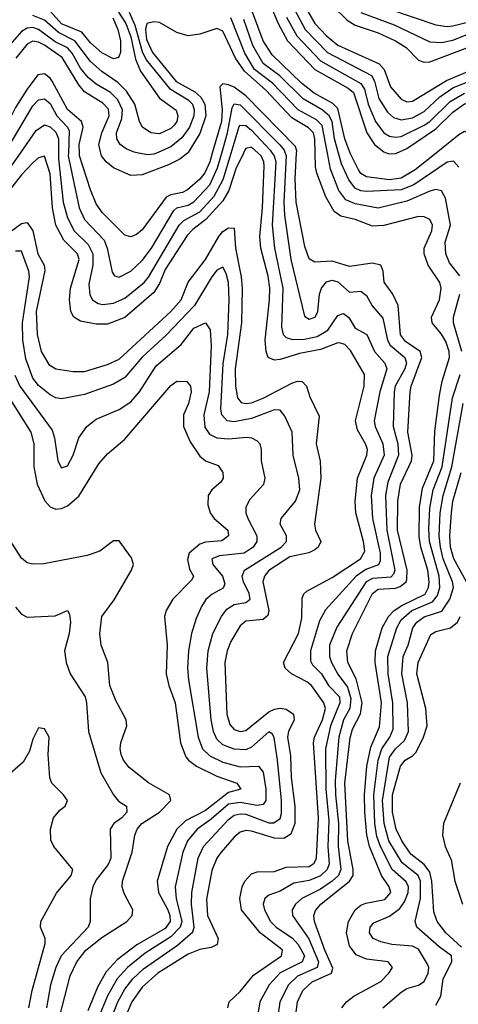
# Model space of a CAD drawing. Header units: inches. Extents: x 884549 to 1028252, y 526810 to 653624.
# Tile 444 of 656: x 920424 to 921949, y 627042 to 630464. Entities that reach past the tile are written whole.
import ezdxf

# ---------------------------------------------------------------- set-up
doc = ezdxf.new("R2010")
doc.units = ezdxf.units.IN
doc.header["$MEASUREMENT"] = 0
doc.layers.add('A9622', color=7, linetype='Continuous')
doc.layers.add('A9623', color=7, linetype='Continuous')

msp = doc.modelspace()

# ---------------------------------------------------------------- linework, layer by layer
at = {"layer": 'A9622', "color": 5}
for points, elevation in [([(920000, 629669.7), (920010, 629668.4), (920030, 629673.9), (920070, 629703.2), (920090.3, 629729.7), (920106.3, 629770), (920116, 629824), (920124.2, 629835.8), (920139.1, 629840.9), (920170, 629840.6), (920250, 629821.6), (920270, 629824.1), (920299.5, 629840.5), (920320.5, 629859.5), (920382.7, 629937.3), (920426.7, 630000)], 2540), ([(921201.7, 630000), (921175, 629945), (921150.7, 629870), (921130, 629834.4), (921071.1, 629768.9), (921025.6, 629734.4), (921006.6, 629713.4), (920930, 629595), (920910, 629546.6), (920890, 629515.3), (920790, 629428.8), (920730, 629405.5), (920690, 629405), (920635.4, 629415.4), (920612.1, 629430), (920602, 629450), (920596.9, 629490), (920600.3, 629530), (920630.5, 629630.5), (920624.8, 629650), (920577.8, 629697.8), (920549.4, 629749.4), (920538, 629810), (920530, 629927.6), (920510, 629989.3), (920490, 629984), (920470, 629966.1), (920430, 629924), (920350, 629822.8)], 2520), ([(920559.6, 630000), (920559.7, 629979.7), (920575.2, 629830), (920590, 629775), (920613.2, 629730), (920662.1, 629682.1), (920678.4, 629650), (920678.5, 629610), (920664.8, 629544.8), (920667.5, 629507.5), (920677.5, 629490), (920697.3, 629477.3), (920713.5, 629473.5), (920750, 629478), (920790, 629495.5), (920856.5, 629550), (920871.6, 629568.4), (920978, 629750), (920994.2, 629765.8), (921050, 629795.3), (921100.2, 629850), (921131.3, 629908.7), (921159.2, 630000)], 2540), ([(920593.4, 630000), (920592.9, 629990), (920631.3, 629810), (920650, 629768.7), (920717.4, 629697.4), (920727.8, 629670), (920745.9, 629585.9), (920753.8, 629573.8), (920770, 629569), (920810, 629589.3), (920850, 629626.3), (920882, 629670), (920959.5, 629800.5), (920970.8, 629809.2), (921010, 629819), (921030, 629830.1), (921084.9, 629890), (921111.8, 629948.2), (921126.3, 630000)], 2560), ([(921093.5, 630000), (921084.7, 629970), (921068.1, 629931.9), (921050, 629909.5), (921007.4, 629872.6), (920990, 629862.7), (920950, 629854.9), (920933.6, 629846.4), (920850, 629733.1), (920830, 629716.8), (920810, 629709.3), (920790, 629715), (920712, 629792), (920690, 629823.9), (920670, 629871.8), (920632.2, 629990), (920631.8, 630000)], 2580), ([(921007.3, 630000), (920980.6, 629979.4), (920941.3, 629958.7), (920850, 629924.8), (920810, 629922.1), (920750, 629948.8), (920724.7, 629970), (920708.8, 629990), (920706.4, 630000)], 2620), ([(920899.2, 630000), (920890, 629996.1), (920870, 629994.1), (920837.4, 630000)], 2640), ([(921147.1, 627030), (921152, 627050), (921190, 627086), (921236.5, 627143.5), (921334, 627210), (921336.5, 627223.5), (921337.3, 627230), (921330, 627237.5), (921259.6, 627290), (921194.8, 627370), (921188.8, 627410), (921197.5, 627450), (921206.6, 627470), (921230, 627495), (921250, 627502.1), (921310, 627503.5), (921350, 627518.9), (921430, 627520.6), (921448, 627532), (921455.9, 627550), (921463.2, 627690), (921445.1, 627950), (921448.4, 627970), (921476.5, 628030), (921486.9, 628070), (921480.9, 628090), (921438.7, 628150), (921422.7, 628162.7), (921369.4, 628190), (921347.1, 628210), (921341.1, 628230), (921393.4, 628330), (921404.3, 628384.3), (921406.3, 628453.7), (921411.8, 628468.2), (921422.4, 628477.6), (921510, 628525), (921608.4, 628590), (921623.3, 628616.7), (921619.2, 628650), (921592.9, 628750), (921590.7, 628790), (921598.5, 628870), (921631.3, 628950), (921632.6, 628970), (921626.3, 628990), (921598.1, 629038.1), (921591.7, 629070), (921622, 629190), (921622.1, 629230), (921574, 629314), (921554.3, 629334.3), (921539.3, 629339.3), (921530, 629340.6), (921470, 629316.9), (921396.7, 629303.3), (921330, 629283.2), (921310, 629280.5), (921288.2, 629290), (921280.6, 629310), (921277.1, 629350), (921292.8, 629490), (921293.2, 629530), (921287.8, 629572.2), (921262.7, 629670), (921258.6, 629710), (921268.4, 629810), (921274.4, 629954.4), (921273.1, 629970), (921263.3, 629990), (921252.5, 630000)], 2520), ([(921301.8, 630000), (921308.6, 629990), (921313.9, 629970), (921301.3, 629750), (921309.6, 629670), (921339.2, 629530), (921334.7, 629394.7), (921339.8, 629370), (921350, 629358.7), (921372.2, 629352.2), (921413.7, 629353.7), (921457.9, 629362.1), (921495, 629385), (921530, 629435.4), (921550, 629442.3), (921568.2, 629428.2), (921590, 629392.1), (921630.6, 629370), (921657.7, 629310), (921693, 629270), (921700.1, 629250), (921676, 629170), (921656.5, 629070), (921659.4, 629050), (921686.3, 628990), (921690.6, 628950), (921654.9, 628870), (921646.2, 628810), (921651, 628730), (921676.6, 628610), (921677.1, 628582.9), (921671.2, 628568.8), (921627.1, 628552.9), (921593.5, 628530), (921486.7, 628413.3), (921465.7, 628374.3), (921435.2, 628270), (921435.1, 628235.1), (921441.5, 628221.5), (921473.4, 628190), (921497.8, 628150), (921536.1, 628110), (921536.8, 628090), (921505, 628010), (921486.9, 627930), (921487.7, 627790), (921498.8, 627681.2), (921495.1, 627590), (921499.8, 627530), (921493.3, 627510), (921470, 627488.1), (921430, 627472.4), (921377.3, 627462.7), (921330, 627435.6), (921290, 627421.1), (921275.8, 627410), (921270.7, 627390), (921275.4, 627370), (921296, 627330), (921315.1, 627310), (921371.9, 627271.9), (921391.6, 627250), (921413.7, 627210), (921405.9, 627190), (921329.2, 627150.8), (921291.2, 627110), (921259.3, 627050), (921252.3, 627007.7)], 2540), ([(921347.2, 630000), (921350.7, 629990.7), (921341.9, 629830), (921344.1, 629784.1), (921366.8, 629630), (921413.7, 629433.6), (921430, 629423), (921451.5, 629430), (921460.2, 629450), (921465.7, 629510), (921472.8, 629530), (921490, 629552.9), (921510, 629558.7), (921530, 629552.9), (921570, 629516.5), (921610, 629519.6), (921630, 629505), (921649.7, 629469.7), (921685.9, 629425.9), (921702.6, 629350), (921712.1, 629332.1), (921762.4, 629290), (921768.9, 629270), (921762.9, 629250), (921729.7, 629190.3), (921725.4, 629170), (921721.7, 629050), (921737.9, 628990), (921741.1, 628950), (921703.4, 628856.6), (921695.2, 628810), (921699.7, 628690), (921728.2, 628550), (921723.9, 628536.1), (921713.8, 628526.2), (921650, 628521.1), (921628.7, 628510), (921527, 628353), (921500.7, 628290), (921500.6, 628250), (921508.5, 628230), (921530, 628188.8), (921564, 628144), (921575.5, 628104.5), (921572, 628070), (921549.3, 628030), (921533.3, 627970), (921520.6, 627819.4), (921521.3, 627770), (921531.7, 627670), (921531.6, 627590), (921540.7, 627510), (921531.8, 627490), (921509.8, 627470.2), (921470, 627441.5), (921405, 627410), (921383.1, 627390), (921371.4, 627370), (921372.1, 627350), (921429.6, 627269.6), (921463.2, 627190), (921457.6, 627170), (921390, 627139.1), (921358.2, 627110), (921328.7, 627050), (921320.7, 626990)], 2560), ([(921379.6, 626970), (921389.8, 627050), (921408.5, 627090), (921440.2, 627119.8), (921507.9, 627150), (921512, 627168), (921484.6, 627230), (921449.2, 627330), (921446.2, 627350), (921451.8, 627368.2), (921470.9, 627390), (921570.1, 627470), (921583.4, 627490), (921583.4, 627510), (921564.4, 627610), (921554.7, 627810), (921572.4, 627967.6), (921581.4, 627998.6), (921608.7, 628051.3), (921614.9, 628090), (921593.2, 628173.2), (921565.1, 628230), (921561.4, 628270), (921581.4, 628330), (921650.8, 628470), (921670, 628484.2), (921730, 628487.7), (921746.7, 628493.3), (921767.6, 628510), (921770, 628518), (921770.6, 628550), (921737.8, 628690), (921738.7, 628790), (921747.2, 628850), (921785.5, 628930), (921788.6, 628950), (921773.5, 629030), (921781.7, 629170), (921784.5, 629190), (921822.4, 629290), (921816.2, 629310), (921764.8, 629344.8), (921748.1, 629368.1), (921739.3, 629470), (921721.5, 629510), (921691.5, 629551.5), (921687.4, 629590), (921679.3, 629610), (921650, 629618), (921570, 629605.4), (921510, 629624.1), (921450, 629621.5), (921430, 629632.8), (921415.6, 629675.6), (921384.9, 629830), (921381.4, 629910), (921386.7, 630000)], 2580), ([(921543.7, 627030), (921560.1, 627050), (921585.1, 627070), (921679.4, 627120.6), (921707.1, 627150), (921719.4, 627170), (921704.4, 627190), (921630, 627198.8), (921593.3, 627213.3), (921570, 627244.6), (921560.3, 627290), (921566.9, 627330), (921590, 627370.3), (921610, 627386.5), (921626.8, 627393.2), (921693.4, 627406.6), (921713.9, 627430), (921708.1, 627450), (921681.7, 627490), (921640.1, 627590), (921630.6, 627630.6), (921623.6, 627710), (921622.9, 627770), (921631.2, 627870), (921645.1, 627934.9), (921674.3, 628005.7), (921681.8, 628090), (921659.3, 628230), (921660.6, 628270), (921684.1, 628350), (921706.4, 628390), (921725.8, 628410), (921752.3, 628427.7), (921832.9, 628467.1), (921845.2, 628490), (921847.8, 628510), (921842.5, 628550), (921818.8, 628630), (921812.4, 628667.6), (921814.2, 628770), (921824.7, 628835.3), (921863.7, 628930), (921866.7, 629033.3), (921882.8, 629157.2), (921892.7, 629207.3), (921917.8, 629290), (921916.7, 629310), (921905.5, 629345.5), (921890.7, 629370.7), (921858, 629410), (921855.1, 629430), (921883.1, 629490), (921889.4, 629530), (921883.9, 629550), (921843.8, 629610), (921830.1, 629650), (921830.1, 629670), (921856.4, 629730), (921859, 629750), (921849.2, 629769.2), (921830, 629777.9), (921810, 629780.1), (921690, 629748.6), (921650, 629745.9), (921590, 629769), (921540.5, 629780.5), (921516.8, 629796.8), (921488.2, 629848.2), (921457, 629930), (921452.3, 629952.3), (921451, 630000)], 2620), ([(921953.5, 629573.5), (921918.3, 629618.3), (921905, 629650), (921903.2, 629690), (921921.8, 629750), (921903.9, 629843.9), (921890, 629869.4), (921870, 629872.9), (921850, 629868.2), (921770, 629832.7), (921670, 629809.1), (921590, 629823.1), (921557.7, 629837.7), (921533.9, 629870), (921504.1, 629944.1), (921493.5, 630000)], 2640), ([(921950.5, 629950.5), (921932.2, 629972.2), (921910, 629968.8), (921794.6, 629890), (921750, 629872.1), (921630, 629866.9), (921610, 629869.1), (921590, 629878.4), (921567.6, 629907.6), (921542.8, 629962.8), (921532.5, 630000)], 2660), ([(921871.2, 630000), (921798.7, 629941.3), (921750, 629913.3), (921710, 629906.8), (921630, 629917.1), (921610, 629929.4), (921601.4, 629941.4), (921574.9, 629994.9), (921573.1, 630000)], 2680), ([(921701.5, 630000), (921710, 629997.1), (921730, 629998.2), (921733.9, 630000)], 2720), ([(920330, 629681.8), (920430, 629755.2), (920450, 629758.6), (920470, 629730.2), (920486.8, 629650), (920509.1, 629610), (920511.7, 629591.7), (920481.8, 629450), (920485.3, 629370), (920499.4, 629310), (920525.8, 629265.8), (920550, 629250.6), (920610, 629240.7), (920650, 629240.6), (920730, 629264.8), (920770, 629284.4), (920950, 629449.4), (920985.9, 629490), (921010, 629551.8), (921069.9, 629630), (921116.3, 629710), (921130, 629727.2), (921150, 629740.3), (921170, 629739.5), (921174.7, 629670), (921194.5, 629570), (921197.1, 629530), (921195.6, 629410), (921173.3, 629250), (921174.5, 629190), (921181.4, 629150), (921193.7, 629133.7), (921210, 629129.2), (921230, 629132.2), (921270, 629148.3), (921370, 629200.7), (921390, 629207.1), (921405.9, 629205.9), (921421.3, 629190), (921433.2, 629153.2), (921465.2, 629085.2), (921455.2, 628990), (921469, 628929), (921470.8, 628870.8), (921449.1, 628710), (921452, 628690), (921471, 628650), (921461.9, 628630), (921450, 628620.9), (921429.2, 628610.8), (921363.6, 628596.4), (921290, 628549.9), (921275, 628530), (921269.4, 628510), (921290.7, 628410), (921286.9, 628393.1), (921270, 628379.7), (921210, 628373.4), (921190, 628357.7), (921157.7, 628302.3), (921145.5, 628270), (921137.6, 628230), (921144.3, 628050), (921154.5, 628014.5), (921170, 627997.4), (921190, 627990.1), (921210, 627993.8), (921290, 628057.8), (921310, 628067.9), (921330, 628071.3), (921350, 628068), (921376.1, 628050), (921378.4, 628030), (921358.6, 627990), (921355.3, 627970), (921365.1, 627905.1), (921367.7, 627830), (921380.3, 627730), (921380.2, 627670), (921366.5, 627633.5), (921342.4, 627617.6), (921310, 627619.2), (921230, 627643.1), (921210, 627645.3), (921190, 627639.7), (921170, 627623), (921124.6, 627570), (921110, 627549.2), (921092.6, 627507.4), (921073.1, 627406.9), (921077.3, 627350), (921114.2, 627270), (921110.1, 627250), (921090, 627239.3), (921050, 627232.2), (921010, 627215.7), (920904.1, 627150), (920850, 627101.7), (920814.5, 627050), (920796.4, 627010)], 2480), ([(920734.4, 626970), (920764.9, 627050), (920790, 627094.4), (920817, 627130), (920854.3, 627165.7), (920973, 627247), (921026.5, 627293.5), (921031, 627310), (921021.6, 627390), (921022.3, 627430), (921044.8, 627550), (921063.5, 627590), (921150, 627683.6), (921170, 627698.8), (921190, 627704.1), (921210, 627702.1), (921290, 627672.3), (921307.7, 627672.3), (921330, 627687.7), (921334.7, 627705.3), (921334.1, 627750), (921319.7, 627890), (921308.6, 627968.6), (921301.9, 627981.9), (921290, 627988.4), (921230, 627935.9), (921210, 627926.4), (921170, 627928.6), (921130, 627943.4), (921110, 627962.7), (921098, 627990), (921090.3, 628030), (921074.3, 628210), (921079.6, 628270), (921096, 628330), (921125.9, 628390), (921144.4, 628415.6), (921169.1, 628430.9), (921210, 628438), (921225.2, 628450), (921222.3, 628470), (921202.3, 628510), (921197.7, 628530), (921206, 628550), (921333.3, 628630), (921351.3, 628650), (921351.2, 628670), (921329.5, 628710), (921332.5, 628730), (921382.7, 628790), (921397.9, 628830), (921394.7, 628870), (921374.8, 628950), (921371.5, 629030), (921346, 629086), (921330, 629107), (921310, 629108.1), (921230, 629078.2), (921170, 629065.5), (921145.5, 629070), (921126.4, 629090), (921123.5, 629110), (921132, 629268), (921148, 629370), (921152, 629490), (921150, 629550.4), (921142, 629582), (921130, 629603.5), (921110, 629592.7), (921090, 629566.2), (921032, 629470), (920933.2, 629366.8), (920850, 629290.8), (920790, 629220.5), (920750, 629196.8), (920650, 629161.5), (920570, 629146), (920550, 629149), (920530, 629159.8), (920490, 629192.6), (920470, 629218.2), (920445.4, 629285.4), (920435, 629350), (920433.6, 629410), (920458.5, 629570), (920456.5, 629590), (920430, 629659.1), (920410, 629659.6)], 2460), ([(921961.4, 629310), (921932.3, 629410), (921931.4, 629430), (921953.6, 629510)], 2640), ([(920407.7, 629227.7), (920424.9, 629190), (920537.6, 629037.6), (920545.7, 629010), (920557.1, 628930), (920570, 628905.8), (920590, 628912.7), (920610, 628950.4), (920630, 629010.3), (920657.4, 629050), (920690, 629075.3), (920770, 629109), (920810, 629135.6), (920840.3, 629170), (920898.9, 629261.1), (920984.9, 629335.1), (921030, 629391.1), (921070.1, 629410.1), (921085.9, 629385.9), (921090.1, 629330.1), (921082.8, 629170), (921064.4, 629090), (921067.6, 629047.6), (921083.5, 629023.5), (921110, 629010.8), (921150, 629007.5), (921212.3, 629012.3), (921230.4, 629010), (921250, 629000.2), (921259, 628990), (921263.9, 628970), (921263.3, 628930), (921275.8, 628870), (921271.4, 628848.6), (921224.3, 628795.7), (921210.7, 628770), (921210.6, 628750), (921217.6, 628730), (921248.1, 628670), (921249, 628650), (921236.2, 628630), (921204.9, 628610), (921119.1, 628600.9), (921091.8, 628590), (921095.4, 628570), (921128.8, 628530), (921136.9, 628503.1), (921131.4, 628488.6), (921093.3, 628466.7), (921071.6, 628448.4), (921055.8, 628424.2), (921037.7, 628382.3), (921020.9, 628330), (921010.4, 628270), (921007.3, 628210), (921010.7, 628170), (921044.9, 627970), (921059.7, 627930), (921084.9, 627904.9), (921130, 627883.5), (921190, 627867.7), (921253.7, 627870), (921270, 627848.9), (921279.6, 627790), (921279.2, 627750), (921270, 627736.6), (921250, 627732.5), (921190, 627743.5), (921150, 627737.2), (921090, 627684.9), (921041.5, 627650), (921007.9, 627610), (920991.8, 627570), (920965.2, 627450), (920967.7, 627410), (920988.3, 627330), (920982.4, 627310), (920950, 627276.6), (920860, 627220), (920799, 627170), (920763.1, 627130), (920729.1, 627070.9), (920695.9, 626990)], 2440), ([(921686.7, 627030), (921750, 627083.8), (921770, 627097), (921810, 627108.2), (921830, 627121.1), (921843.7, 627150), (921846.5, 627170), (921841.8, 627181.8), (921810, 627234), (921790, 627243.6), (921717.1, 627250), (921679.5, 627259.5), (921652.4, 627270), (921639.5, 627290), (921641.9, 627310), (921655, 627325), (921710, 627348.6), (921745.7, 627374.3), (921762, 627398), (921774.6, 627430), (921775.8, 627450), (921768, 627468), (921719.3, 627510), (921677.7, 627590), (921665.4, 627625.4), (921658.5, 627670), (921655.2, 627770), (921669.9, 627890), (921682.6, 627930), (921710.9, 627970), (921721.8, 627998.2), (921721.6, 628090), (921704.7, 628190), (921703.5, 628250), (921734.5, 628350), (921750, 628377.6), (921787.7, 628410), (921859, 628441), (921876.9, 628463.1), (921884.4, 628490), (921882.1, 628530), (921848.7, 628650), (921846, 628694), (921850, 628766), (921861.7, 628830), (921892.4, 628910), (921928.4, 629150), (921955.6, 629230)], 2640), ([(920361.8, 629190), (920463.2, 629030), (920473.2, 628990), (920473.7, 628910), (920484.6, 628850), (920512, 628792), (920530, 628770.2), (920550, 628762.7), (920570, 628765), (920590, 628773.6), (920630, 628807.8), (920699.4, 628920.6), (920730, 628954.3), (920790, 629006.1), (920950, 629192.7), (920970, 629207.5), (921005.7, 629205.7), (921017.8, 629190), (921020.1, 629170), (921011.4, 629130), (920993.8, 629090), (920993.1, 629050), (921016.7, 628996.7), (921050, 628947.3), (921070, 628930.9), (921114.6, 628914.6), (921130, 628890.4), (921131, 628870), (921123.2, 628856.8), (921092.4, 628830), (921079.3, 628810), (921077.6, 628777.6), (921085.7, 628750), (921100.2, 628730), (921148.1, 628690), (921149.5, 628670), (921127.2, 628652.8), (921070, 628648), (921050, 628641.3), (921013.6, 628610), (921007.1, 628587.1), (921014.4, 628554.4), (921027.8, 628530), (921023.1, 628516.9), (920956.8, 628450), (920933.7, 628410), (920927.5, 628390), (920936.8, 628290), (920933.7, 628190), (920942.4, 628150), (920964.8, 628090), (920983.4, 627950), (921002.2, 627902.2), (921011.5, 627890), (921039.2, 627870), (921110, 627834.5), (921179.1, 627810), (921192.6, 627790), (921150, 627777.9), (921070, 627715.7), (921000.3, 627679.7), (920970.4, 627650), (920938.1, 627590), (920902.5, 627470), (920907, 627430), (920939.1, 627370), (920946.6, 627350), (920946.9, 627330), (920930, 627305.6), (920831.1, 627248.9), (920763.6, 627196.4), (920725.2, 627154.8), (920695.8, 627104.2), (920660.8, 627019.2)], 2420), ([(921870, 627039.4), (921887.9, 627070), (921896.1, 627130), (921925.9, 627190), (921925.1, 627210), (921881.9, 627241.9), (921804.8, 627310), (921798.3, 627330), (921817, 627410), (921817.5, 627470), (921809.2, 627490), (921753.1, 627533.1), (921707.5, 627610), (921690.4, 627670), (921684.7, 627750), (921710, 627900.5), (921729.8, 627930), (921761.7, 627958.3), (921775.6, 627990), (921772.5, 628090), (921752.7, 628190), (921757.3, 628250), (921774.4, 628290), (921791, 628350), (921804.9, 628370), (921830, 628388.2), (921891.4, 628408.6), (921919.7, 628450), (921931.5, 628490), (921928.9, 628510), (921896.5, 628590), (921886.2, 628630), (921882.4, 628670), (921885.7, 628750), (921895.8, 628810), (921926.7, 628910), (921966, 629130)], 2660), ([(921976.7, 628510), (921932.8, 628590), (921921.8, 628630), (921919.1, 628670), (921924.6, 628750), (921930, 628790), (921958, 628890)], 2680), ([(920563, 626997), (920599.4, 627140.6), (920622.7, 627190), (920654.6, 627230), (920710, 627273.8), (920796.1, 627330), (920814.7, 627350), (920817.2, 627370), (920786.9, 627426.9), (920780.1, 627450), (920781.1, 627470), (920815.6, 627570), (920824.8, 627630), (920833, 627650), (920848.8, 627670), (920910.1, 627710), (920950.1, 627750), (920945.1, 627770), (920871.7, 627811.7), (920804.8, 627864.8), (920784.7, 627890), (920776.4, 627910), (920773.1, 627930), (920776, 627950), (920796.6, 628010), (920794.3, 628030), (920758.1, 628098.1), (920737.9, 628150), (920730.1, 628230), (920706.9, 628290), (920703.1, 628330), (920710.1, 628390), (920753, 628447), (920812.4, 628550), (920819.4, 628570), (920812.9, 628592.9), (920770, 628652), (920750, 628652.6), (920703.3, 628616.7), (920658.8, 628601.2), (920507.7, 628572.3), (920470, 628571.4), (920450, 628576.5), (920430, 628592.4), (920393.1, 628650)], 2380), ([(920410, 628422), (920430, 628397.6), (920450, 628387.4), (920548, 628392), (920590, 628410.3), (920597.4, 628397.4), (920601.2, 628370), (920596.6, 628330), (920580.2, 628270), (920586, 628230), (920599.7, 628190), (920651.3, 628110), (920656.4, 628090), (920663.5, 627990), (920706, 627846), (920750.1, 627770), (920768, 627748), (920795, 627730), (920796.1, 627710), (920779.5, 627690), (920751.9, 627670), (920739.2, 627650), (920741.3, 627550), (920732.2, 627527.8), (920690, 627473.9), (920678.8, 627450), (920668.8, 627408.8), (920669.5, 627330), (920661.9, 627310), (920567.9, 627210), (920550, 627170), (920531.8, 627110), (920517.6, 627030)], 2360), ([(921960.3, 627240.3), (921905.4, 627290), (921875.2, 627330), (921863.7, 627363.7), (921857, 627470), (921850, 627500.9), (921830, 627527.3), (921783.7, 627563.7), (921752.2, 627610), (921733, 627650), (921720.4, 627710), (921719.5, 627770), (921747.4, 627870), (921763.8, 627890), (921790, 627905.4), (921801.9, 627918.1), (921827.7, 627970), (921840.2, 628010), (921835.4, 628070), (921804.2, 628190), (921809.5, 628230), (921852.7, 628327.3), (921870, 628337.9), (921921.8, 628350), (921946.1, 628370), (921955.5, 628390)], 2680), ([(920455.7, 627030), (920467.1, 627090), (920513.3, 627253.3), (920513.2, 627270), (920496.5, 627310), (920497.2, 627330), (920552.1, 627427.9), (920602.9, 627490), (920609, 627510), (920542.7, 627590), (920532, 627612), (920531, 627650), (920542, 627690), (920563.6, 627716.4), (920582.3, 627730), (920590.2, 627750), (920576.9, 627770), (920535.8, 627810), (920528.6, 627828.6), (920523.2, 627910), (920526.5, 627970), (920510, 627999.5), (920490, 628002.4), (920470, 627963.1), (920458.6, 627921.4), (920436.2, 627883.8), (920370, 627825)], 2340), ([(921954.9, 627810), (921897.3, 627670), (921893.8, 627630), (921903.3, 627590), (921923.5, 627543.5), (921937.1, 627470), (921963.5, 627390)], 2720)]:
    msp.add_lwpolyline(points, dxfattribs=dict(at, elevation=elevation))
at = {"layer": 'A9623', "color": 5}
for points, elevation in [([(921280.8, 630550), (921322.7, 630450), (921354.7, 630390), (921449.5, 630290), (921565.6, 630225.6), (921584.6, 630210), (921630.2, 630070.2), (921657.4, 630030), (921690, 630003.8), (921701.5, 630000)], 2720), ([(921404, 630530), (921450, 630450), (921490, 630407.6), (921530, 630375.1), (921673.6, 630310), (921691.2, 630290), (921713, 630230), (921750, 630187.5), (921770, 630178.1), (921790, 630180.1), (921907.5, 630252.5), (922010, 630295.2)], 2780), ([(920767.9, 630490), (920792.6, 630450), (920810, 630404.4), (920826.5, 630326.5), (920844.5, 630284.5), (920910.7, 630190.7), (920968.6, 630148.6), (920974.2, 630130), (920969.9, 630110), (920961.8, 630098.2), (920950, 630085), (920910, 630066.7), (920880.2, 630070), (920851.5, 630090), (920840.8, 630110), (920823.9, 630170), (920795.5, 630215.5), (920765.2, 630245.2), (920710, 630283.1), (920670, 630317.8), (920616.1, 630390), (920558.6, 630418.6), (920510, 630462.4), (920470, 630478.3)], 2660), ([(920748.1, 630470), (920765.5, 630430), (920774.1, 630390), (920774.3, 630350), (920768, 630332), (920750, 630327.2), (920710, 630348), (920670, 630382.6), (920639.9, 630419.9), (920570, 630449.6), (920531.8, 630491.8)], 2680), ([(920805.1, 630490), (920824.2, 630444.2), (920850, 630353), (920864.2, 630324.2), (920944.8, 630224.8), (921010, 630184.8), (921025.3, 630170), (921030.9, 630150), (921029.4, 630130), (921014.7, 630090), (920987.5, 630052.5), (920950, 630021.4), (920899.2, 630000)], 2640), ([(921573.1, 630000), (921554.8, 630050), (921530, 630154.6), (921512.7, 630172.7), (921448.2, 630208.2), (921403.3, 630243.3), (921301.4, 630341.4), (921270.6, 630390.6), (921233.6, 630490)], 2680), ([(921379.1, 630499.1), (921416.4, 630430), (921493.9, 630350), (921646.6, 630270), (921656.8, 630250), (921672, 630190), (921702.7, 630142.7), (921723.8, 630123.8), (921750, 630115.2), (921790, 630123), (921830, 630144.7), (921884.7, 630195.3), (921930, 630226.6), (921990, 630250.7)], 2760), ([(921510, 630512.4), (921562.3, 630462.3), (921590, 630445.1), (921670, 630417.7), (921729.9, 630389.9), (921767.4, 630367.4), (921810, 630323.1), (921830, 630315.9), (921850, 630317.6), (922091.5, 630408.5)], 2820), ([(921610, 630489), (921725.8, 630445.8), (921850, 630386.3), (921890, 630383.9), (921930, 630392.5), (921985.4, 630414.6)], 2840), ([(921710, 630500.2), (921870, 630445.8), (921910, 630439.9), (921930, 630442.6), (922030, 630467.4)], 2860), ([(921451, 630000), (921449.7, 630049.7), (921444.9, 630070), (921428, 630088), (921370, 630122.6), (921279.2, 630219.2), (921205.1, 630285.1), (921174.3, 630330), (921130, 630423.7), (921110, 630433), (921050, 630413.6), (921010, 630407.8), (920970, 630419), (920910, 630454.1), (920890, 630456.3), (920866.5, 630450), (920861.2, 630430), (920865.3, 630394.7), (920886, 630350), (920968.6, 630248.6), (921032.9, 630212.9), (921054.2, 630194.2), (921068, 630170), (921071.7, 630130), (921050, 630067.7), (921010, 630002.1), (921007.3, 630000)], 2620), ([(921493.5, 630000), (921475.4, 630095.4), (921455.4, 630115.4), (921391.9, 630150), (921303, 630243), (921240.7, 630290), (921206.7, 630346.7), (921158.3, 630470)], 2640), ([(921532.5, 630000), (921518.6, 630050), (921510, 630110), (921499.7, 630130), (921476, 630150), (921410, 630188.6), (921328.5, 630268.5), (921270, 630311.8), (921234, 630374), (921203.7, 630463.7)], 2660), ([(921351.8, 630471.8), (921387.2, 630407.2), (921470, 630320.2), (921610, 630241.6), (921622.1, 630222.1), (921634.8, 630170), (921660.4, 630110), (921690, 630070.4), (921710, 630058.3), (921730, 630054.8), (921750, 630058), (921830, 630097.3), (921850, 630110), (921920.5, 630179.5), (921970, 630208.8)], 2740), ([(920837.4, 630000), (920822.7, 630002.7), (920794.5, 630014.5), (920773.9, 630030), (920762.3, 630050), (920761.3, 630070), (920779.5, 630120.5), (920781.4, 630150), (920765.3, 630185.3), (920740.4, 630210), (920690, 630239.4), (920662.7, 630262.7), (920635.2, 630295.2), (920606.8, 630346.8), (920590, 630365.4), (920547.2, 630387.2), (920490, 630429.6), (920470, 630435.9), (920450, 630434.2), (920430, 630422.8), (920390, 630376.2)], 2640), ([(920706.4, 630000), (920699.1, 630030), (920709.2, 630070), (920735.8, 630130), (920732.7, 630152.7), (920713.6, 630173.6), (920650, 630212.7), (920630, 630237.1), (920572.1, 630332.1), (920510, 630374.7), (920490, 630385.7), (920470, 630389.3), (920450, 630379), (920410.4, 630329.6)], 2620), ([(920631.8, 630000), (920630.8, 630030), (920645.1, 630090), (920639.1, 630110), (920590.9, 630150.9), (920537, 630250), (920530, 630260.6), (920510, 630275.1), (920487.9, 630272.1), (920450, 630222.4), (920410, 630158.2), (920334.4, 630010), (920327.1, 630000)], 2580), ([(921386.7, 630000), (921387.2, 630007.2), (921382.6, 630022.6), (921210, 630198.4), (921170, 630228.9), (921150, 630237.5), (921130, 630241.2), (921120.4, 630230), (921128.5, 630150), (921125.9, 630110), (921093.5, 630000)], 2580), ([(920373, 630000), (920470, 630164), (920490, 630185.5), (920510, 630188.8), (920530, 630171.9), (920553.3, 630130), (920591, 630090), (920596.8, 630076.8), (920593.4, 630000)], 2560), ([(921733.9, 630000), (921770, 630016.3), (921870, 630083.9), (921930, 630142.2), (921970, 630171), (922070, 630196.5), (922089.8, 630189.8), (922092.2, 630152.2), (922081.4, 630090), (922084.9, 630044.9), (922097.8, 630000)], 2720), ([(921126.3, 630000), (921146, 630070), (921162.5, 630157.5), (921170, 630170.6), (921190, 630167.2), (921328.4, 630028.4), (921343.5, 630010), (921347.2, 630000)], 2560), ([(920426.7, 630000), (920481.7, 630078.3), (920510, 630098.4), (920530, 630091), (920550, 630072.9), (920559.2, 630050), (920559.6, 630000)], 2540), ([(921159.2, 630000), (921187.5, 630092.5), (921190, 630096.8), (921210, 630095.4), (921230, 630079.9), (921294.9, 630010), (921301.8, 630000)], 2540), ([(921995.8, 630000), (921988, 630068), (921970, 630075.5), (921950, 630063.9), (921871.2, 630000)], 2680), ([(921252.5, 630000), (921230, 630020.8), (921210, 630016.4), (921207.7, 630012.3), (921201.7, 630000)], 2520)]:
    msp.add_lwpolyline(points, dxfattribs=dict(at, elevation=elevation))

doc.saveas('drawing.dxf')
